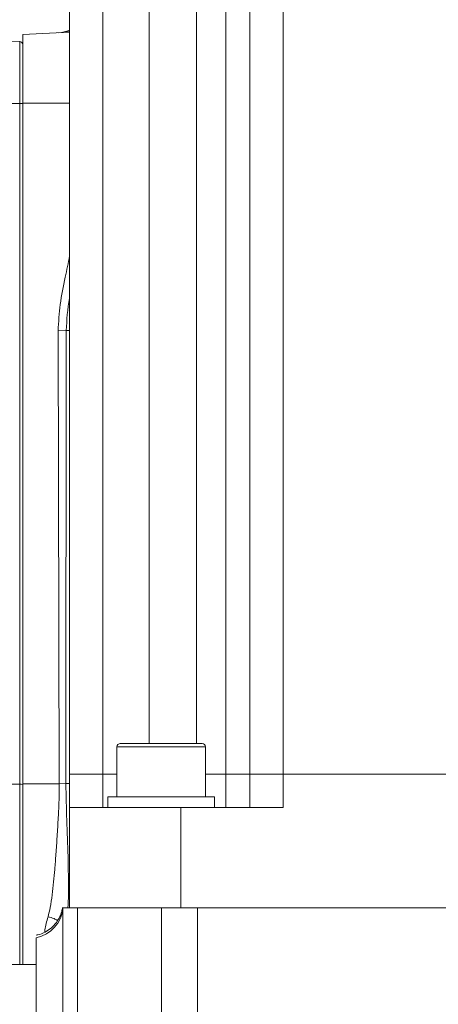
# Model space of a CAD drawing. Header units: millimetres. Extents: x 0 to 8410, y 0 to 5940.
# Tile 283 of 316: x 7294 to 7357, y 2561 to 2709. Entities that reach past the tile are written whole.
import ezdxf

# ---------------------------------------------------------------- set-up
doc = ezdxf.new("R2010")
doc.units = ezdxf.units.MM
doc.header["$LTSCALE"] = 10

msp = doc.modelspace()

# ---------------------------------------------------------------- linework, layer by layer
at = {"color": 7, "linetype": 'Continuous', "lineweight": 0}
for p, q in [((7301.817264, 2595.57477), (7301.817264, 2757.57474)), ((7328.817262, 2595.57477), (7328.817262, 2746.174756)), ((7291.817258, 2705.443117), (7294.334713, 2705.3552)), ((7301.817264, 2706.757519), (7294.817264, 2706.390652)), ((7294.817264, 2706.390652), (7294.817264, 2696.115348)), ((7294.817264, 2696.115348), (7294.817264, 2594.136599)), ((7308.917019, 2599.674764), (7308.917019, 2592.174772)), ((7309.41702, 2600.174758), (7321.68702, 2600.174758)), ((7322.187021, 2592.174772), (7322.187021, 2599.674764)), ((7301.817264, 2590.574745), (7301.817264, 2595.57477)), ((7301.817264, 2595.57477), (7306.817263, 2595.57477)), ((7306.817263, 2595.57477), (7308.917019, 2595.57477)), ((7322.187021, 2595.57477), (7325.217261, 2595.57477)), ((7325.217261, 2595.57477), (7328.817262, 2595.57477)), ((7328.817262, 2590.574745), (7328.817262, 2595.57477)), ((7328.817262, 2595.57477), (7333.817261, 2595.57477)), ((7333.817261, 2595.57477), (7404.81726, 2595.57477)), ((7294.817264, 2594.136599), (7294.817264, 2567.074749)), ((7307.55202, 2592.174772), (7307.55202, 2590.574745)), ((7323.552019, 2592.174772), (7307.55202, 2592.174772)), ((7323.552019, 2590.574745), (7323.552019, 2592.174772)), ((7318.485077, 2590.574745), (7301.817264, 2590.574745)), ((7301.817264, 2590.574745), (7301.817264, 2575.574759)), ((7318.485077, 2575.574759), (7318.485077, 2590.574745)), ((7318.485077, 2590.574745), (7333.817261, 2590.574745)), ((7300.817262, 2531.263712), (7300.817262, 2575.574759)), ((7303.014266, 2575.574759), (7300.817262, 2575.574759)), ((7306.029792, 2575.574759), (7303.014266, 2575.574759)), ((7310.17531, 2575.574759), (7306.029792, 2575.574759)), ((7315.59696, 2575.574759), (7310.17531, 2575.574759)), ((7320.981267, 2575.574759), (7315.59696, 2575.574759)), ((7366.817261, 2575.574759), (7320.981267, 2575.574759)), ((7296.817261, 2535.681817), (7296.817261, 2571.078572)), ((7296.817261, 2567.074749), (7292.81726, 2567.074749))]:
    msp.add_line(p, q, dxfattribs=at)
at = {"color": 8, "linetype": 'Continuous', "lineweight": 0}
for p, q in [((7306.817263, 2757.57474), (7306.817263, 2595.57477)), ((7313.751265, 2600.174758), (7313.751265, 2757.57474)), ((7320.826731, 2757.57474), (7320.826731, 2600.174758)), ((7325.217261, 2595.57477), (7325.217261, 2757.57474)), ((7333.817261, 2746.174756), (7333.817261, 2595.57477)), ((7294.334713, 2696.061167), (7294.334713, 2705.3552)), ((7291.817258, 2696.065757), (7294.334713, 2696.061167)), ((7294.334713, 2594.082418), (7294.334713, 2696.061167)), ((7301.817264, 2696.134541), (7294.817264, 2696.115348)), ((7300.089779, 2662.013921), (7301.312919, 2662.027511)), ((7300.268541, 2594.15156), (7300.089779, 2662.013921)), ((7301.312919, 2662.027511), (7301.256727, 2594.161543)), ((7309.04664, 2599.674764), (7308.917019, 2599.674764)), ((7322.187021, 2599.674764), (7309.04664, 2599.674764)), ((7306.817263, 2595.57477), (7306.817263, 2590.574745)), ((7325.217261, 2590.574745), (7325.217261, 2595.57477)), ((7333.817261, 2595.57477), (7333.817261, 2590.574745)), ((7291.817258, 2594.087008), (7294.334713, 2594.082418)), ((7294.334713, 2567.074749), (7294.334713, 2594.082418)), ((7294.817264, 2594.136599), (7300.268541, 2594.15156)), ((7300.268541, 2594.15156), (7301.256727, 2594.161543)), ((7301.256727, 2594.160888), (7301.817264, 2594.168458)), ((7303.014266, 2575.574759), (7303.014266, 2531.263712)), ((7315.59696, 2520.159665), (7315.59696, 2575.574759)), ((7320.981267, 2575.574759), (7320.981267, 2520.159665))]:
    msp.add_line(p, q, dxfattribs=at)
at = {"color": 7, "linetype": 'Continuous', "lineweight": 0}
for centre, radius, start, end in [((7299.900281, 2711.662497), 4.998572, 272.99743249, 292.55102345), ((7294.317261, 2704.855518), 0.5, 0, 88), ((7309.41702, 2599.674759), 0.5, 90, 180), ((7321.68702, 2599.674759), 0.5, 0, 90)]:
    msp.add_arc(centre, radius, start, end, dxfattribs=at)
at = {"color": 8, "linetype": 'Continuous', "lineweight": 0}
for centre, radius, start, end in [((7300.370365, 2711.363816), 4.675704, 273.00606612, 288.02611302), ((7294.45204, 2693.762279), 2.30188, 80.87068061, 92.92165493), ((7294.452283, 2591.788015), 2.297414, 80.85892261, 92.93341293), ((7295.892651, 2575.918479), 4.927434, 280.81539349, 356.00000128)]:
    msp.add_arc(centre, radius, start, end, dxfattribs=at)
for points, knots in [([(7300.089779, 2662.013921), (7300.163591, 2663.333156), (7300.314564, 2666.031509), (7301.121315, 2669.744827), (7301.604033, 2672.167471), (7301.817264, 2673.237625)], [0, 0, 0, 0, 0.3481219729, 0.7120461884, 1, 1, 1, 1]), ([(7301.817264, 2666.971925), (7301.810908, 2666.940299), (7301.484361, 2665.315451), (7301.397797, 2663.655325), (7301.312919, 2662.027511)], [0, 0, 0, 0, 0.01946381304, 1, 1, 1, 1]), ([(7301.312919, 2662.027511), (7301.472435, 2662.030894), (7301.637206, 2662.034389), (7301.8117, 2662.035926), (7301.817264, 2662.035975)], [0, 0, 0, 0, 0.9681140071, 1, 1, 1, 1]), ([(7298.586923, 2574.210736), (7298.702915, 2574.672281), (7298.968189, 2575.727826), (7299.216355, 2577.483765), (7299.426812, 2579.394726), (7299.604237, 2581.425571), (7299.776044, 2583.683661), (7299.954581, 2586.282421), (7300.117341, 2588.990601), (7300.244781, 2591.641803), (7300.260771, 2593.330769), (7300.268541, 2594.15156)], [0, 0, 0, 0, 0.082710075, 0.1891564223, 0.2921336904, 0.3874341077, 0.5010847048, 0.6284085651, 0.7638683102, 0.8852464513, 1, 1, 1, 1]), ([(7301.256727, 2594.160888), (7301.295038, 2592.338178), (7301.371949, 2588.679084), (7301.593141, 2583.827703), (7301.63989, 2579.645076), (7301.685791, 2577.098791), (7301.569428, 2575.754111), (7301.553908, 2575.574759)], [0, 0, 0, 0, 0.2857405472, 0.5736249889, 0.7687095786, 0.9691507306, 1, 1, 1, 1]), ([(7298.097107, 2571.917269), (7298.105814, 2572.030009), (7298.161753, 2572.754249), (7298.392276, 2573.543958), (7298.586915, 2574.210736)], [0, 0, 0, 0, 0.1556663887, 1, 1, 1, 1]), ([(7298.586923, 2574.210736), (7298.896333, 2574.13657), (7299.409829, 2574.013484), (7299.834902, 2573.761102), (7300.003844, 2573.660794)], [0, 0, 0, 0, 0.6025558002, 1, 1, 1, 1])]:
    msp.add_open_spline(points, degree=3, knots=knots, dxfattribs=at)
at = {"color": 7, "linetype": 'Continuous', "lineweight": 0}
for points, knots in [([(7218.585069, 2670.434687), (7218.397578, 2670.389016), (7217.382799, 2670.141828), (7215.54539, 2669.602167), (7212.622299, 2668.705856), (7208.93157, 2667.444366), (7204.247428, 2665.635863), (7199.020348, 2663.31443), (7193.581383, 2660.519106), (7188.516646, 2657.443948), (7183.879939, 2654.130617), (7179.727285, 2650.637343), (7176.023285, 2646.862332), (7172.986157, 2643.114568), (7170.695186, 2639.730551), (7169.137864, 2637.013285), (7168.085765, 2634.92989), (7167.249371, 2633.109647), (7166.386362, 2631.031071), (7165.417657, 2628.351742), (7164.419703, 2625.017003), (7163.518076, 2621.108711), (7162.731751, 2616.246506), (7162.242096, 2610.734297), (7162.130471, 2604.82825), (7162.385652, 2599.293317), (7162.924011, 2594.210852), (7163.613234, 2589.710361), (7164.266447, 2586.077532), (7164.794963, 2583.329056), (7165.201643, 2581.273119), (7165.609727, 2579.237092), (7166.098158, 2576.822486), (7166.73454, 2573.707464), (7167.640833, 2569.299315), (7168.774268, 2563.780727), (7170.03141, 2557.505361), (7171.195734, 2551.479932), (7172.254827, 2545.927171), (7173.224052, 2540.843443), (7174.13733, 2536.087948), (7175.034733, 2531.502399), (7175.887515, 2527.336712), (7176.731411, 2523.4577), (7177.607807, 2519.706672), (7178.65133, 2515.663679), (7179.88673, 2511.400049), (7181.254211, 2507.241458), (7182.586692, 2503.683482), (7183.747469, 2500.912493), (7184.70336, 2498.826209), (7185.657446, 2496.901857), (7186.772407, 2494.82949), (7188.209488, 2492.419654), (7189.902783, 2489.914296), (7192.12068, 2487.048923), (7194.735682, 2484.294655), (7197.372657, 2482.274859), (7199.589941, 2481.025165), (7201.552658, 2480.172892), (7203.901944, 2479.471969), (7206.312183, 2479.057177), (7208.434866, 2478.882502), (7210.183826, 2478.836216), (7211.776222, 2478.855636), (7213.511454, 2478.9297), (7215.550511, 2479.069924), (7218.006685, 2479.288189), (7220.611677, 2479.531192), (7223.558149, 2479.789287), (7226.856206, 2480.067023), (7230.845604, 2480.390643), (7235.202434, 2480.734663), (7239.809494, 2481.092523), (7244.189952, 2481.430577), (7248.4049, 2481.757745), (7252.508874, 2482.080258), (7256.727244, 2482.417078), (7260.742085, 2482.743204), (7264.539788, 2483.055039), (7268.30936, 2483.363066), (7272.640834, 2483.710849), (7277.806106, 2484.111514), (7283.765347, 2484.545591), (7290.199214, 2484.976817), (7296.782022, 2485.388182), (7303.436879, 2485.776147), (7310.781817, 2486.182224), (7318.679571, 2486.566769), (7326.852521, 2486.803385), (7334.395535, 2486.857064), (7341.20587, 2486.834416), (7347.299857, 2486.793169), (7352.988826, 2486.751046), (7359.437788, 2486.700436), (7367.11404, 2486.641366), (7376.196498, 2486.579148), (7386.055647, 2486.516829), (7396.332772, 2486.452901), (7406.863544, 2486.386767), (7417.472257, 2486.322098), (7428.355354, 2486.257835), (7439.498015, 2486.20537), (7450.871119, 2486.177799), (7462.37665, 2486.185621), (7473.808263, 2486.211486), (7484.899791, 2486.239769), (7495.398327, 2486.256223), (7504.555124, 2486.266811), (7512.525606, 2486.277402), (7519.572796, 2486.293552), (7526.169855, 2486.313591), (7532.221922, 2486.330691), (7537.626762, 2486.336224), (7542.317317, 2486.322503), (7546.231189, 2486.291562), (7549.365963, 2486.248533), (7551.775631, 2486.20207), (7553.546983, 2486.171372), (7554.729095, 2486.170653), (7555.631313, 2486.248884), (7556.426003, 2486.433845), (7557.207944, 2486.730027), (7557.910049, 2487.119573), (7558.523146, 2487.5735), (7559.08298, 2488.091765), (7559.751717, 2488.93489), (7560.356805, 2490.147524), (7560.6977, 2491.608421), (7560.697091, 2493.145552), (7560.331898, 2494.691215), (7559.627693, 2496.102389), (7558.664085, 2497.256322), (7557.461039, 2498.13216), (7556.387881, 2498.572203), (7555.545455, 2498.750398), (7554.842057, 2498.814652), (7554.011809, 2498.773067), (7552.956933, 2498.51892), (7551.831985, 2497.928073), (7550.759074, 2497.004618), (7550.342746, 2496.109375), (7550.133328, 2495.659056)], [0, 0, 0, 0, 0.0007560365, 0.0040919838, 0.0074441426, 0.0126392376, 0.0191701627, 0.0267681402, 0.0345869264, 0.0426268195, 0.0495225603, 0.0565422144, 0.0636499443, 0.0702838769, 0.0757810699, 0.0801426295, 0.0830127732, 0.0853144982, 0.0883292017, 0.0922582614, 0.0970917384, 0.1028323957, 0.1091051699, 0.1179314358, 0.1263267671, 0.134314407, 0.1419159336, 0.1490068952, 0.1549527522, 0.1587342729, 0.16171482, 0.164408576, 0.1680813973, 0.1728006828, 0.1785836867, 0.1879120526, 0.1972080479, 0.2058093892, 0.2136657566, 0.2207372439, 0.2272595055, 0.2336893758, 0.2400149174, 0.2448596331, 0.2502322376, 0.2561511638, 0.262583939, 0.2694271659, 0.2755372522, 0.2798884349, 0.2834543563, 0.2864594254, 0.2902157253, 0.2949312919, 0.3004682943, 0.3057939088, 0.3139891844, 0.3209335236, 0.3240806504, 0.3279558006, 0.3328335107, 0.3380243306, 0.3421390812, 0.3453786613, 0.3484048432, 0.3514935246, 0.3555223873, 0.360549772, 0.3659240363, 0.3704256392, 0.3767234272, 0.3835147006, 0.3910409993, 0.398495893, 0.4058930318, 0.4118923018, 0.4181356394, 0.4246425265, 0.4307883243, 0.4357871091, 0.4410898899, 0.4469402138, 0.4541563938, 0.4627265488, 0.4715829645, 0.480444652, 0.4893108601, 0.4981791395, 0.5095162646, 0.5203480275, 0.530317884, 0.539310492, 0.5472020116, 0.5541986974, 0.5614743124, 0.5721707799, 0.5837493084, 0.5963236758, 0.6100378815, 0.6234666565, 0.6374932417, 0.6521624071, 0.6675399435, 0.6836923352, 0.7006025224, 0.7180114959, 0.735654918, 0.7533079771, 0.7707540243, 0.7853226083, 0.8003052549, 0.8154783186, 0.8305489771, 0.8451375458, 0.8587713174, 0.8711998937, 0.8824612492, 0.8926407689, 0.9018606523, 0.9101807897, 0.9170784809, 0.9227584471, 0.9274852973, 0.9313867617, 0.9334196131, 0.9366944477, 0.9410847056, 0.9462120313, 0.951824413, 0.9576494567, 0.9627848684, 0.9672293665, 0.972185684, 0.976401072, 0.9800239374, 0.9816211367, 0.9831677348, 0.9853725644, 0.9883675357, 0.9920991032, 0.9960257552, 1, 1, 1, 1]), ([(7300.758283, 2575.585279), (7300.722361, 2575.388739), (7300.638587, 2574.930379), (7300.344489, 2574.166897), (7299.833122, 2573.310532), (7299.083782, 2572.513684), (7298.134513, 2571.897915), (7297.362399, 2571.549837), (7296.893855, 2571.496949), (7296.808462, 2571.487311)], [0, 0, 0, 0, 0.1005586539, 0.2345168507, 0.3995907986, 0.5913921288, 0.7675748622, 0.9576400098, 1, 1, 1, 1])]:
    msp.add_open_spline(points, degree=3, knots=knots, dxfattribs=at)

doc.saveas('drawing.dxf')
